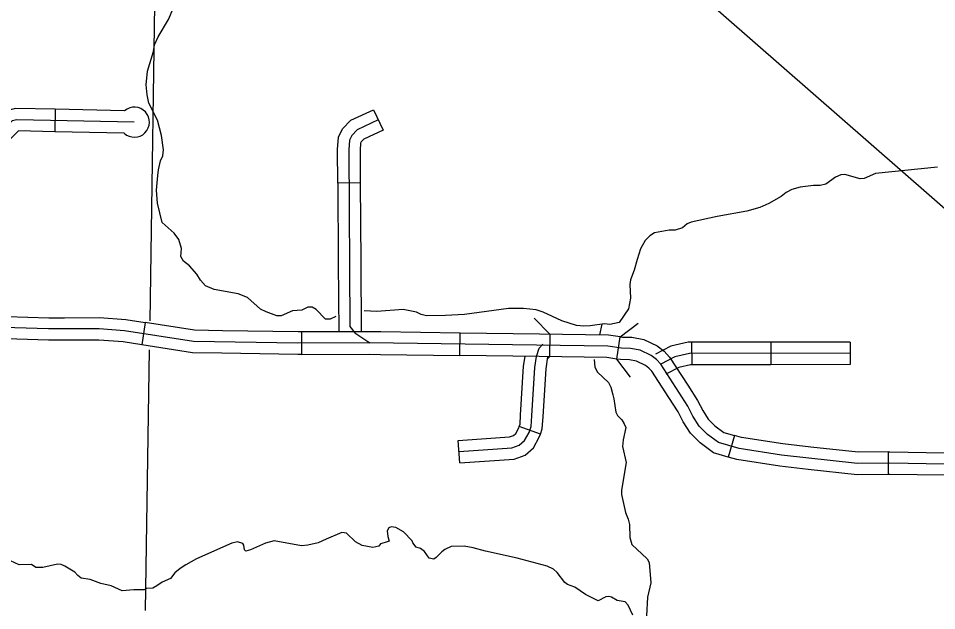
# Model space of a CAD drawing. Extents: x 1370567 to 1373900, y 377514 to 379648.
# Drawn here: x 1372438 to 1372612.6, y 378066.3 to 378179 of the extents above; entities that cross this region are included whole.
import ezdxf

# ---------------------------------------------------------------- set-up
doc = ezdxf.new("R2010")
doc.units = 0
doc.layers.add('Default', color=7, linetype='Continuous')

msp = doc.modelspace()

# ---------------------------------------------------------------- linework, layer by layer
at = {"layer": 'Default'}
for p, q in [((1372444.98, 378161.7), (1372444.89, 378157.41)), ((1372505.53, 378161.61), (1372507.34, 378157.72)), ((1372502.99, 378147.68), (1372498.71, 378147.65)), ((1372462.09, 378121.11), (1372461.42, 378116.88)), ((1372491.8, 378119.34), (1372491.81, 378115.06)), ((1372521.95, 378114.83), (1372522.01, 378119.12)), ((1372539.07, 378118.88), (1372539.01, 378114.6)), ((1372551.82, 378114.17), (1372552.43, 378118.42)), ((1372566.03, 378117.35), (1372566.04, 378113.06)), ((1372581.11, 378117.38), (1372581.12, 378113.09)), ((1372596.2, 378117.41), (1372596.21, 378113.13)), ((1372537.26, 378099.86), (1372533.23, 378101.31)), ((1372521.94, 378094.42), (1372521.65, 378098.69)), ((1372574.16, 378099.63), (1372572.96, 378095.51)), ((1372572.96, 378095.51), (1372572.96, 378095.51)), ((1372603.5, 378092.19), (1372603.47, 378096.48)), ((1372603.47, 378096.48), (1372603.47, 378096.48))]:
    msp.add_line(p, q, dxfattribs=at)
for points in [[(1372477.32, 378262.49), (1372639.33, 378120.88)], [(1372463.02, 378121.44), (1372464.14, 378194.55), (1372464.22, 378200.32)], [(1372464.52, 378149.07), (1372464.61, 378150.16), (1372465.01, 378151.9), (1372465.46, 378152.82), (1372465.59, 378153.99), (1372465.2, 378156.73), (1372464.41, 378159.6), (1372462.79, 378162.83), (1372462.44, 378164.46), (1372462.24, 378166.34), (1372462.53, 378168.97), (1372463.67, 378172.68), (1372463.87, 378173.97), (1372464.53, 378175.45), (1372466.53, 378178.76), (1372467.42, 378180.84)], [(1372444.98, 378161.7), (1372437.44, 378161.86), (1372435.7, 378161.41), (1372432.19, 378157.87), (1372431.31, 378157.5), (1372431.06, 378157.45)], [(1372458.17, 378161.42), (1372444.98, 378161.7)], [(1372498.71, 378147.65), (1372498.67, 378154.06), (1372498.85, 378156.41), (1372499.6, 378157.97), (1372501.18, 378159.59), (1372505.53, 378161.61)], [(1372460.02, 378159.24), (1372437.69, 378159.71), (1372436.81, 378159.48), (1372433.41, 378156.06), (1372431.92, 378155.43), (1372428.24, 378154.78), (1372425.16, 378154.55)], [(1372506.43, 378159.66), (1372502.44, 378157.81), (1372501.38, 378156.73), (1372500.95, 378155.84), (1372500.81, 378153.99), (1372501.03, 378120.36), (1372501.94, 378119.16), (1372504.79, 378117.22)], [(1372444.89, 378157.41), (1372437.94, 378157.56), (1372437.91, 378157.55), (1372434.63, 378154.25), (1372432.54, 378153.36), (1372431.81, 378153.24)], [(1372458.08, 378157.13), (1372444.89, 378157.41)], [(1372507.34, 378157.72), (1372503.7, 378156.03), (1372503.16, 378155.48), (1372503.06, 378155.27), (1372502.95, 378153.91), (1372502.99, 378147.68)], [(1372612.8, 378150.65), (1372600.98, 378149.46), (1372598.87, 378148.55), (1372598.07, 378148.47), (1372595.16, 378149.3), (1372594.42, 378149.24), (1372593.42, 378148.78), (1372591.59, 378147.47), (1372590.5, 378147.19), (1372589.19, 378147.19), (1372586.68, 378146.9), (1372585.08, 378146.42), (1372584, 378145.88), (1372583.05, 378145.08), (1372580.71, 378143.77), (1372579, 378143.03), (1372576.54, 378142.31), (1372570.86, 378141.32), (1372565.95, 378140.21), (1372565.21, 378139.87), (1372564.3, 378139.15), (1372562.87, 378138.7), (1372561.73, 378138.7), (1372558.99, 378138.19), (1372558.07, 378137.62), (1372557.21, 378136.7), (1372556.33, 378135.16), (1372555.64, 378133.08), (1372555.13, 378131.11), (1372554.41, 378129.26), (1372554.3, 378128.34), (1372554.41, 378125.77), (1372554.01, 378123.72), (1372552.24, 378121.09), (1372550.47, 378120.77)], [(1372472.61, 378129.15), (1372471.94, 378130.31), (1372470.54, 378131.88), (1372469.4, 378132.8), (1372468.89, 378133.71), (1372468.97, 378135.23), (1372468.46, 378136.94), (1372467.6, 378138.14), (1372465.29, 378140.14), (1372464.41, 378143.85), (1372464.21, 378146.28), (1372464.52, 378149.07)], [(1372498.71, 378147.65), (1372498.81, 378132.56)], [(1372502.99, 378147.68), (1372503.09, 378132.59)], [(1372498.81, 378132.56), (1372498.89, 378119.35)], [(1372503.09, 378132.59), (1372503.18, 378119.36)], [(1372498.38, 378122.26), (1372497.26, 378121.75), (1372496.37, 378121.75), (1372494.63, 378123.61), (1372493.83, 378124.03), (1372493.04, 378124.04), (1372491.86, 378123.44), (1372490.12, 378123.32), (1372487.92, 378122.38), (1372487.15, 378122.38), (1372485.07, 378123.16), (1372484.04, 378123.67), (1372481.56, 378125.87), (1372479.76, 378126.56), (1372475.22, 378127.39), (1372473.57, 378128.07), (1372472.61, 378129.15)], [(1372545.51, 378120.43), (1372544.13, 378120.57), (1372541.34, 378121.46), (1372537.8, 378123.09), (1372536.48, 378123.52), (1372534.03, 378123.81), (1372531.18, 378123.81), (1372522.81, 378122.64), (1372519.24, 378122.45), (1372515.59, 378122.39), (1372514.59, 378122.62), (1372513.7, 378123.08), (1372511.19, 378123.62), (1372506.17, 378123.23), (1372503.71, 378123.34)], [(1372431.71, 378122.41), (1372443.73, 378122.03), (1372446.72, 378122.04)], [(1372446.72, 378122.04), (1372453.4, 378122.05), (1372458.39, 378121.69), (1372462.09, 378121.11)], [(1372536.09, 378121.95), (1372539.07, 378118.88)], [(1372614.16, 378094.19), (1372603.74, 378094.34), (1372597.6, 378094.29), (1372583.12, 378095.9), (1372575.07, 378097.13), (1372571.16, 378098.27), (1372569.05, 378099.84), (1372567.48, 378101.39), (1372566.28, 378103.3), (1372565.31, 378105.21), (1372560.15, 378113.21), (1372559.35, 378114.07), (1372558.35, 378114.81), (1372556.24, 378115.84), (1372554.41, 378116.18), (1372552.7, 378116.21), (1372550.07, 378116.59), (1372504.79, 378117.22), (1372491.15, 378117.2), (1372471.28, 378117.5), (1372458.15, 378119.56), (1372453.32, 378119.91), (1372443.7, 378119.89), (1372424.49, 378120.5)], [(1372476.76, 378119.56), (1372471.46, 378119.64), (1372462.09, 378121.11)], [(1372550.47, 378120.77), (1372549.47, 378120.88), (1372546.7, 378120.51), (1372545.51, 378120.43)], [(1372548.97, 378120.82), (1372548.48, 378118.75)], [(1372552.43, 378118.42), (1372555.85, 378120.99)], [(1372446.73, 378117.75), (1372443.67, 378117.74), (1372431.58, 378118.13)], [(1372491.8, 378119.34), (1372491.16, 378119.34), (1372476.76, 378119.56)], [(1372506.92, 378119.33), (1372504.81, 378119.36), (1372491.8, 378119.34)], [(1372522.01, 378119.12), (1372506.92, 378119.33)], [(1372537.09, 378118.91), (1372522.01, 378119.12)], [(1372552.43, 378118.42), (1372550.24, 378118.73), (1372537.09, 378118.91)], [(1372552.43, 378118.42), (1372552.87, 378118.35), (1372554.63, 378118.32), (1372556.92, 378117.89), (1372559.47, 378116.65), (1372560.78, 378115.67), (1372561.85, 378114.53), (1372565.3, 378109.19)], [(1372461.42, 378116.88), (1372457.9, 378117.43), (1372453.25, 378117.76), (1372446.73, 378117.75)], [(1372476.69, 378115.27), (1372471.1, 378115.36), (1372461.42, 378116.88)], [(1372521.79, 378096.56), (1372531.81, 378097.25), (1372533.24, 378097.76), (1372534.26, 378098.64), (1372535.1, 378100.17), (1372535.51, 378101.33), (1372535.65, 378103.37), (1372536.21, 378112.55), (1372536.53, 378114.64), (1372537.04, 378116.22), (1372537.74, 378117.01)], [(1372566.03, 378117.35), (1372565.37, 378117.35), (1372562.1, 378116.64), (1372559.16, 378115.11)], [(1372581.11, 378117.38), (1372566.03, 378117.35)], [(1372596.2, 378117.41), (1372581.11, 378117.38)], [(1372462.17, 378066.34), (1372462.93, 378115.91)], [(1372491.81, 378115.06), (1372491.13, 378115.05), (1372476.69, 378115.27)], [(1372491.81, 378115.06), (1372504.78, 378115.07), (1372506.86, 378115.04)], [(1372506.86, 378115.04), (1372521.95, 378114.83)], [(1372537.03, 378114.62), (1372521.95, 378114.83)], [(1372533.23, 378101.31), (1372533.4, 378101.78), (1372533.51, 378103.51), (1372534.08, 378112.78), (1372534.37, 378114.66)], [(1372551.82, 378114.17), (1372549.91, 378114.44), (1372537.03, 378114.62)], [(1372537.26, 378099.86), (1372537.63, 378100.89), (1372537.79, 378103.23), (1372538.34, 378112.32), (1372538.69, 378114.6)], [(1372539.01, 378114.6), (1372538.66, 378114.25)], [(1372596.21, 378115.27), (1372565.6, 378115.2), (1372562.83, 378114.61), (1372560.15, 378113.21)], [(1372547.48, 378114.05), (1372547.62, 378112.64), (1372548.14, 378111.67), (1372550.21, 378109.69), (1372550.68, 378108.81), (1372551.05, 378107.36)], [(1372561.7, 378106.87), (1372558.45, 378111.89), (1372557.91, 378112.46), (1372557.23, 378112.97), (1372555.56, 378113.79), (1372554.19, 378114.04), (1372552.53, 378114.07), (1372551.82, 378114.17)], [(1372554.4, 378110.75), (1372551.82, 378114.17)], [(1372566.04, 378113.06), (1372565.83, 378113.06), (1372563.57, 378112.57), (1372561.14, 378111.31)], [(1372581.12, 378113.09), (1372566.04, 378113.06)], [(1372596.21, 378113.13), (1372581.12, 378113.09)], [(1372565.3, 378109.19), (1372567.17, 378106.28), (1372568.15, 378104.36), (1372569.16, 378102.74), (1372570.45, 378101.48), (1372572.13, 378100.22), (1372574.16, 378099.63)], [(1372551.05, 378107.36), (1372551.24, 378106.58), (1372551.62, 378104.07), (1372551.94, 378103.42), (1372552.74, 378102.61), (1372553.23, 378101.86), (1372553.49, 378101.17)], [(1372572.96, 378095.51), (1372570.19, 378096.32), (1372567.65, 378098.21), (1372565.8, 378100.04), (1372564.42, 378102.24), (1372563.45, 378104.14), (1372561.7, 378106.87)], [(1372521.65, 378098.69), (1372531.36, 378099.37), (1372532.15, 378099.65), (1372532.57, 378100.01), (1372533.14, 378101.05), (1372533.23, 378101.31)], [(1372553.49, 378101.17), (1372553.04, 378098.77), (1372552.86, 378097.52), (1372553.58, 378094.46), (1372552.72, 378089.21), (1372552.69, 378088.41), (1372553.43, 378084.98), (1372553.94, 378083.73), (1372554.23, 378082.67), (1372554.29, 378080.24), (1372554.66, 378078.87), (1372557.57, 378076.13), (1372557.94, 378075.45), (1372558.25, 378071.56), (1372557.62, 378068.85), (1372557.45, 378065.28)], [(1372521.94, 378094.42), (1372532.25, 378095.13), (1372534.34, 378095.88), (1372535.96, 378097.27), (1372537.06, 378099.29), (1372537.26, 378099.86)], [(1372588.69, 378097.43), (1372583.41, 378098.02), (1372575.54, 378099.22), (1372574.16, 378099.63)], [(1372603.47, 378096.48), (1372597.71, 378096.43), (1372588.69, 378097.43)], [(1372588.22, 378093.17), (1372582.84, 378093.77), (1372574.61, 378095.03), (1372572.96, 378095.51)], [(1372603.47, 378096.48), (1372603.74, 378096.48), (1372614.16, 378096.33), (1372618.55, 378096.38)], [(1372603.5, 378092.19), (1372597.49, 378092.14), (1372588.22, 378093.17)], [(1372618.59, 378092.09), (1372614.15, 378092.05), (1372603.73, 378092.2), (1372603.5, 378092.19)], [(1372519.09, 378077.9), (1372518.51, 378077.5), (1372517.43, 378076.39), (1372516.97, 378076.1), (1372516.09, 378076.27), (1372515.23, 378077.53), (1372514.46, 378078.1), (1372513.63, 378078.39), (1372512.98, 378079.22), (1372512.86, 378079.56), (1372511.21, 378081.3), (1372509.75, 378082.1), (1372508.9, 378082.27), (1372508.44, 378082.07), (1372508.12, 378081.45), (1372508.24, 378080.39), (1372508.5, 378079.51), (1372507.75, 378079.28), (1372506.84, 378078.99), (1372506.5, 378078.59), (1372505.41, 378078.28), (1372503.36, 378078.68), (1372502.07, 378079.37), (1372500.39, 378081.02), (1372499.5, 378081.14), (1372496.51, 378079.91), (1372495.02, 378079.17), (1372493.05, 378078.72), (1372491.79, 378078.63), (1372486.6, 378079.58), (1372485, 378079.15), (1372482.12, 378077.84), (1372481.2, 378077.64), (1372481, 378077.87), (1372480.86, 378078.75), (1372480.69, 378079.07), (1372479.63, 378079.36), (1372478.54, 378079.11), (1372471.83, 378076.12), (1372469.83, 378075.01), (1372468.74, 378074.31), (1372467.74, 378073.49), (1372466.93, 378072.38), (1372465.34, 378071.7), (1372464.33, 378071.03)], [(1372554.82, 378065.46), (1372553.97, 378067.34), (1372553.37, 378067.94), (1372551.88, 378068.23), (1372550.8, 378068.86), (1372550.29, 378068.97), (1372549.69, 378068.89), (1372548.23, 378068.15), (1372545.83, 378069.37), (1372543.81, 378070.77), (1372542.41, 378071.26), (1372541.89, 378071.63), (1372540.47, 378073.55), (1372539.78, 378074.2), (1372538.58, 378074.75), (1372532.82, 378076.26), (1372526.82, 378077.58), (1372524.45, 378078.24), (1372522.77, 378078.55), (1372520.26, 378078.47), (1372519.09, 378077.9)], [(1372464.33, 378071.03), (1372463.53, 378070.6), (1372462.33, 378070.49), (1372461.9, 378070.26), (1372459.93, 378070.23), (1372457.73, 378070.04), (1372455.62, 378071.01), (1372453.65, 378071.44), (1372451.65, 378072.21), (1372449.91, 378072.44), (1372449.26, 378072.95), (1372448.71, 378073.61), (1372446.83, 378074.75), (1372446.12, 378075.07), (1372445.43, 378075.13), (1372442.63, 378074.5), (1372441.26, 378074.5), (1372440.46, 378075.07), (1372438.12, 378074.99), (1372435.67, 378076.13), (1372434.98, 378076.3)]]:
    msp.add_lwpolyline(points, dxfattribs=at)
msp.add_arc((1372460.02, 378159.24), 2.86, 227.3773, 130.1971, dxfattribs=at)

doc.saveas('drawing.dxf')
